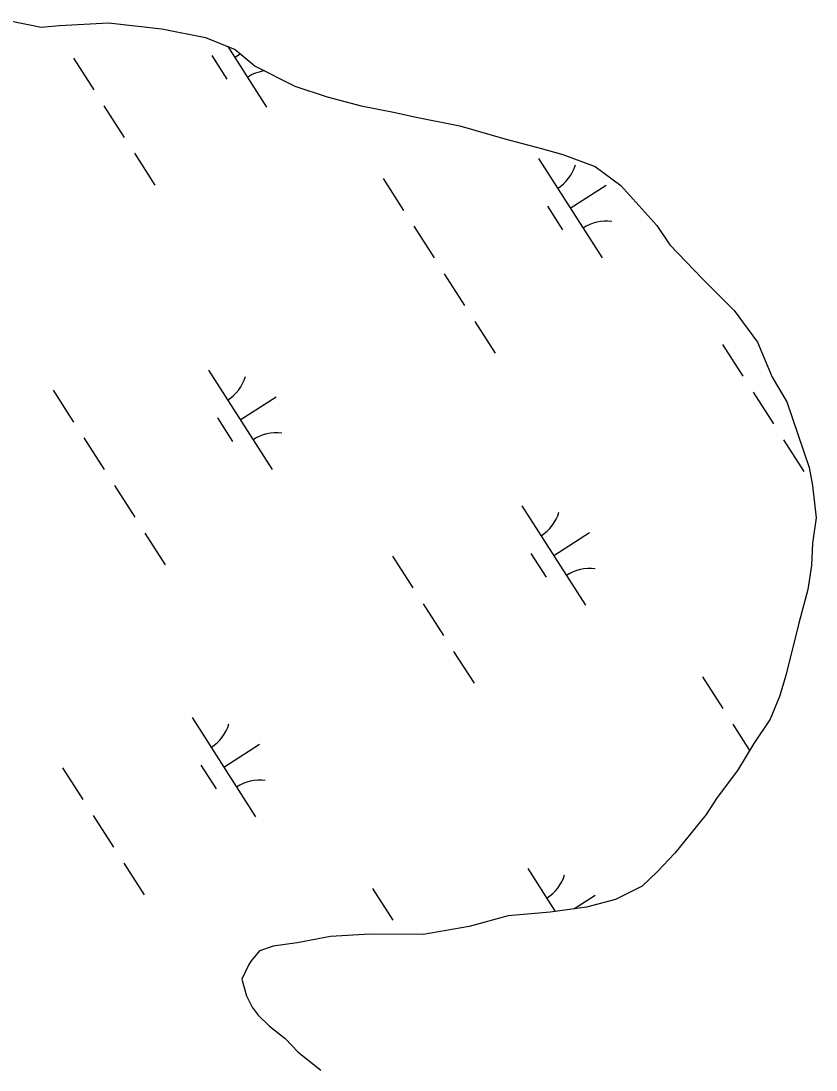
# Model space of a CAD drawing. Extents: x 3962991 to 3983549, y 181631 to 204078.
# Drawn here: x 3974225.9 to 3974563.3, y 198058.2 to 198503.1 of the extents above; entities that cross this region are included whole.
import ezdxf

# ---------------------------------------------------------------- set-up
doc = ezdxf.new("R2010")
doc.units = 0
doc.layers.add('V-WETL-SWMP', color=7, linetype='Continuous')

msp = doc.modelspace()

# ---------------------------------------------------------------- linework, layer by layer
at = {"layer": 'V-WETL-SWMP'}
for p, q in [((3974221.4, 198503.13), (3974234.55, 198500.44)), ((3974234.55, 198500.44), (3974242.26, 198501.21)), ((3974242.26, 198501.21), (3974263.06, 198502.27)), ((3974263.06, 198502.27), (3974285.72, 198499.8)), ((3974285.72, 198499.8), (3974304.24, 198496.05)), ((3974304.24, 198496.05), (3974316.84, 198490.97)), ((3974313.66, 198492.25), (3974330.1, 198466.61)), ((3974316.84, 198490.97), (3974325.32, 198484.02)), ((3974248.21, 198487.4), (3974256.85, 198473.93)), ((3974306.88, 198488.54), (3974313.35, 198478.44)), ((3974316.61, 198487.65), (3974319.01, 198489.19)), ((3974325.32, 198484.02), (3974342.17, 198475.48)), ((3974342.17, 198475.48), (3974355.95, 198471.02)), ((3974355.95, 198471.02), (3974370.31, 198467.18)), ((3974261.17, 198467.2), (3974269.8, 198453.73)), ((3974370.31, 198467.18), (3974384.05, 198464.51)), ((3974384.05, 198464.51), (3974393.61, 198462.34)), ((3974393.61, 198462.34), (3974412.14, 198458.59)), ((3974412.14, 198458.59), (3974431.29, 198453.07)), ((3974431.29, 198453.07), (3974446.25, 198449.24)), ((3974274.12, 198446.99), (3974282.75, 198433.52)), ((3974446.25, 198449.24), (3974455.83, 198446.48)), ((3974455.83, 198446.48), (3974469.62, 198441.43)), ((3974445.57, 198444.75), (3974472.55, 198402.66)), ((3974469.62, 198441.43), (3974480.5, 198433.35)), ((3974379.69, 198436.27), (3974388.32, 198422.8)), ((3974459.06, 198423.7), (3974474.21, 198433.42)), ((3974480.5, 198433.35), (3974495.75, 198416.43)), ((3974449.33, 198424.59), (3974455.8, 198414.49)), ((3974392.64, 198416.07), (3974401.27, 198402.6)), ((3974495.75, 198416.43), (3974501.29, 198408.23)), ((3974501.29, 198408.23), (3974515.29, 198393.67)), ((3974405.59, 198395.87), (3974414.23, 198382.4)), ((3974515.29, 198393.67), (3974528.67, 198380.29)), ((3974528.67, 198380.29), (3974538.49, 198366.83)), ((3974418.55, 198375.66), (3974427.18, 198362.19)), ((3974538.49, 198366.83), (3974544.77, 198352.1)), ((3974523.69, 198365.91), (3974532.32, 198352.44)), ((3974305.54, 198354.97), (3974332.52, 198312.88)), ((3974544.77, 198352.1), (3974550.95, 198341.53)), ((3974239.65, 198346.5), (3974248.29, 198333.03)), ((3974536.64, 198345.71), (3974545.27, 198332.24)), ((3974319.03, 198333.93), (3974334.18, 198343.64)), ((3974550.95, 198341.53), (3974560.49, 198313.78)), ((3974309.29, 198334.82), (3974315.77, 198324.71)), ((3974252.61, 198326.3), (3974261.24, 198312.83)), ((3974549.59, 198325.5), (3974558.23, 198312.03)), ((3974560.49, 198313.78), (3974561.85, 198306.08)), ((3974265.56, 198306.09), (3974274.2, 198292.62)), ((3974561.85, 198306.08), (3974563.34, 198292.43)), ((3974438.56, 198297.43), (3974465.54, 198255.34)), ((3974563.34, 198292.43), (3974561.79, 198281.69)), ((3974278.51, 198285.89), (3974287.15, 198272.42)), ((3974452.05, 198276.39), (3974467.21, 198286.1)), ((3974561.79, 198281.69), (3974561.41, 198272.17)), ((3974383.65, 198276.14), (3974392.29, 198262.67)), ((3974442.32, 198277.27), (3974448.79, 198267.17)), ((3974561.41, 198272.17), (3974559.85, 198262.02)), ((3974559.85, 198262.02), (3974556.01, 198247.66)), ((3974396.61, 198255.93), (3974405.24, 198242.46)), ((3974556.01, 198247.66), (3974550.55, 198225.53)), ((3974409.56, 198235.73), (3974418.2, 198222.26)), ((3974515.13, 198225.01), (3974523.76, 198211.54)), ((3974550.55, 198225.53), (3974547.78, 198216.55)), ((3974547.78, 198216.55), (3974543.83, 198206.94)), ((3974298.53, 198207.66), (3974325.51, 198165.57)), ((3974543.83, 198206.94), (3974536.92, 198196.68)), ((3974528.08, 198204.8), (3974535.16, 198193.76)), ((3974312.02, 198186.61), (3974327.17, 198196.33)), ((3974536.92, 198196.68), (3974530.04, 198185.22)), ((3974243.62, 198186.36), (3974252.26, 198172.89)), ((3974302.29, 198187.5), (3974308.76, 198177.4)), ((3974530.04, 198185.22), (3974521.37, 198173.73)), ((3974521.37, 198173.73), (3974516.77, 198166.49)), ((3974256.58, 198166.16), (3974265.21, 198152.69)), ((3974516.77, 198166.49), (3974503.46, 198150.13)), ((3974503.46, 198150.13), (3974495.9, 198142.23)), ((3974269.53, 198145.95), (3974278.16, 198132.48)), ((3974440.98, 198143.71), (3974452.67, 198125.47)), ((3974495.9, 198142.23), (3974489.49, 198136.14)), ((3974375.1, 198135.23), (3974383.73, 198121.76)), ((3974489.49, 198136.14), (3974478.31, 198130.54)), ((3974460.54, 198126.55), (3974469.62, 198132.38)), ((3974478.31, 198130.54), (3974465.9, 198127.29)), ((3974465.9, 198127.29), (3974450.48, 198125.16)), ((3974432.67, 198123.58), (3974416.12, 198119.05)), ((3974450.48, 198125.16), (3974432.67, 198123.58)), ((3974416.12, 198119.05), (3974396.56, 198115.64)), ((3974357.33, 198114.77), (3974343.11, 198112.07)), ((3974373.96, 198115.73), (3974357.33, 198114.77)), ((3974396.56, 198115.64), (3974373.96, 198115.73)), ((3974327.12, 198108.74), (3974323.65, 198104.5)), ((3974333.03, 198110.66), (3974327.12, 198108.74)), ((3974343.11, 198112.07), (3974333.03, 198110.66)), ((3974323.65, 198104.5), (3974322.5, 198102.69)), ((3974322.5, 198102.69), (3974319.66, 198096.68)), ((3974319.66, 198096.68), (3974321.6, 198089.58)), ((3974321.6, 198089.58), (3974324.08, 198084.88)), ((3974324.08, 198084.88), (3974326.54, 198081.37)), ((3974326.54, 198081.37), (3974331.4, 198076.72)), ((3974331.4, 198076.72), (3974338.06, 198071.51)), ((3974338.06, 198071.51), (3974343.54, 198065.69)), ((3974343.54, 198065.69), (3974353.23, 198058.17))]:
    msp.add_line(p, q, dxfattribs=at)
for centre, start, end in [((3974331.72, 198464.53), 97.7733, 123.4355), ((3974444.35, 198447.08), 301.8919, 343.4355), ((3974474.17, 198400.58), 81.8919, 123.4355), ((3974304.32, 198357.31), 301.8919, 343.4355), ((3974334.14, 198310.8), 81.8919, 123.4355), ((3974437.34, 198299.77), 301.8919, 343.4355), ((3974467.16, 198253.26), 81.8919, 123.4355), ((3974297.31, 198209.99), 301.8919, 343.4355), ((3974327.13, 198163.49), 81.8919, 123.4355), ((3974439.76, 198146.04), 301.8919, 343.4355)]:
    msp.add_arc(centre, 17.62, start, end, dxfattribs=at)

doc.saveas('drawing.dxf')
